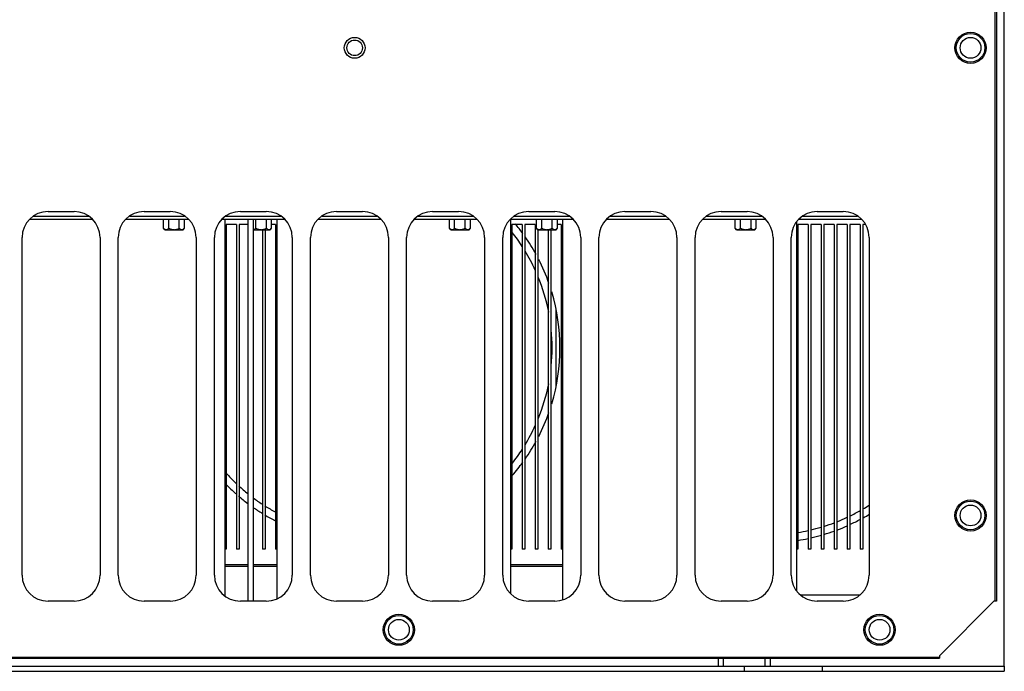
# Model space of a CAD drawing. Header units: millimetres. Extents: x 1117 to 38156, y -1945 to 7303.
# Tile 732 of 831: x 29157 to 29536, y 2358 to 2608. Entities that reach past the tile are written whole.
import ezdxf

# ---------------------------------------------------------------- set-up
doc = ezdxf.new("R2010")
doc.units = ezdxf.units.MM

msp = doc.modelspace()

# ---------------------------------------------------------------- linework, layer by layer
at = {"color": 7, "linetype": 'Continuous'}
for p, q in [((29536.195, 2359.525), (29536.195, 2829.525)), ((29532.695, 2384.525), (29532.695, 2804.525)), ((29533.195, 2804.525), (29533.195, 2384.525)), ((29161.227, 2531.525), (29185.163, 2531.525)), ((29162.631, 2532.775), (29183.759, 2532.775)), ((29168.195, 2534.525), (29178.195, 2534.525)), ((29198.227, 2531.525), (29222.163, 2531.525)), ((29199.631, 2532.775), (29220.759, 2532.775)), ((29205.195, 2534.525), (29215.195, 2534.525)), ((29212.654, 2528.066), (29212.654, 2531.525)), ((29214.674, 2528.066), (29214.674, 2531.525)), ((29218.716, 2528.066), (29218.716, 2531.525)), ((29220.736, 2528.066), (29220.736, 2531.525)), ((29235.227, 2531.525), (29259.163, 2531.525)), ((29236.195, 2531.525), (29236.195, 2386.556)), ((29236.631, 2532.775), (29257.759, 2532.775)), ((29242.195, 2534.525), (29252.195, 2534.525)), ((29245.195, 2384.525), (29245.195, 2531.525)), ((29247.195, 2531.525), (29247.195, 2384.525)), ((29248.174, 2528.066), (29248.174, 2531.525)), ((29252.216, 2528.066), (29252.216, 2531.525)), ((29254.236, 2528.066), (29254.236, 2531.525)), ((29256.195, 2531.525), (29256.195, 2385.478)), ((29272.227, 2531.525), (29296.163, 2531.525)), ((29273.631, 2532.775), (29294.759, 2532.775)), ((29279.195, 2534.525), (29289.195, 2534.525)), ((29309.227, 2531.525), (29333.163, 2531.525)), ((29310.631, 2532.775), (29331.759, 2532.775)), ((29316.195, 2534.525), (29326.195, 2534.525)), ((29322.654, 2528.066), (29322.654, 2531.525)), ((29324.674, 2528.066), (29324.674, 2531.525)), ((29328.716, 2528.066), (29328.716, 2531.525)), ((29330.736, 2528.066), (29330.736, 2531.525)), ((29346.195, 2531.493), (29346.195, 2387.556)), ((29346.227, 2531.525), (29370.163, 2531.525)), ((29347.631, 2532.775), (29368.759, 2532.775)), ((29353.195, 2534.525), (29363.195, 2534.525)), ((29356.154, 2528.066), (29356.154, 2531.525)), ((29358.174, 2528.066), (29358.174, 2531.525)), ((29362.216, 2528.066), (29362.216, 2531.525)), ((29364.236, 2528.066), (29364.236, 2531.525)), ((29366.195, 2531.525), (29366.195, 2385)), ((29383.227, 2531.525), (29407.163, 2531.525)), ((29384.631, 2532.775), (29405.759, 2532.775)), ((29390.195, 2534.525), (29400.195, 2534.525)), ((29420.227, 2531.525), (29444.163, 2531.525)), ((29421.631, 2532.775), (29442.759, 2532.775)), ((29427.195, 2534.525), (29437.195, 2534.525)), ((29432.654, 2528.066), (29432.654, 2531.525)), ((29434.674, 2528.066), (29434.674, 2531.525)), ((29438.716, 2528.066), (29438.716, 2531.525)), ((29440.736, 2528.066), (29440.736, 2531.525)), ((29457.227, 2531.525), (29481.163, 2531.525)), ((29458.631, 2532.775), (29479.759, 2532.775)), ((29464.195, 2534.525), (29474.195, 2534.525)), ((29213.195, 2527.525), (29212.654, 2528.066)), ((29213.195, 2527.525), (29220.195, 2527.525)), ((29220.195, 2527.525), (29220.736, 2528.066)), ((29240.695, 2529.525), (29236.695, 2529.525)), ((29236.695, 2529.525), (29236.695, 2404.525)), ((29240.695, 2529.525), (29240.695, 2404.525)), ((29245.195, 2529.525), (29241.695, 2529.525)), ((29241.695, 2529.525), (29241.695, 2404.525)), ((29247.195, 2527.525), (29253.695, 2527.525)), ((29250.695, 2527.525), (29250.695, 2404.525)), ((29251.695, 2527.525), (29251.695, 2404.525)), ((29253.695, 2527.525), (29254.236, 2528.066)), ((29255.695, 2529.525), (29254.236, 2529.525)), ((29255.695, 2529.525), (29255.695, 2404.525)), ((29323.195, 2527.525), (29322.654, 2528.066)), ((29323.195, 2527.525), (29330.195, 2527.525)), ((29330.195, 2527.525), (29330.736, 2528.066)), ((29350.695, 2529.525), (29346.695, 2529.525)), ((29346.695, 2529.525), (29346.695, 2404.525)), ((29350.695, 2529.525), (29350.695, 2404.525)), ((29355.695, 2529.525), (29351.695, 2529.525)), ((29351.695, 2529.525), (29351.695, 2404.525)), ((29355.695, 2529.525), (29355.695, 2404.525)), ((29356.695, 2527.525), (29356.154, 2528.066)), ((29356.695, 2527.525), (29363.695, 2527.525)), ((29356.695, 2527.525), (29356.695, 2404.525)), ((29360.695, 2527.525), (29360.695, 2404.525)), ((29361.695, 2527.525), (29361.695, 2404.525)), ((29363.695, 2527.525), (29364.236, 2528.066)), ((29365.695, 2529.525), (29364.236, 2529.525)), ((29365.695, 2529.525), (29365.695, 2404.525)), ((29433.195, 2527.525), (29432.654, 2528.066)), ((29433.195, 2527.525), (29440.195, 2527.525)), ((29440.195, 2527.525), (29440.736, 2528.066)), ((29456.195, 2530.493), (29456.195, 2388.556)), ((29460.695, 2529.525), (29456.695, 2529.525)), ((29456.695, 2529.525), (29456.695, 2404.525)), ((29460.695, 2529.525), (29460.695, 2404.525)), ((29465.695, 2529.525), (29461.695, 2529.525)), ((29461.695, 2529.525), (29461.695, 2404.525)), ((29465.695, 2529.525), (29465.695, 2404.525)), ((29470.695, 2529.525), (29466.695, 2529.525)), ((29466.695, 2529.525), (29466.695, 2404.525)), ((29470.695, 2529.525), (29470.695, 2404.525)), ((29475.695, 2529.525), (29471.695, 2529.525)), ((29471.695, 2529.525), (29471.695, 2404.525)), ((29475.695, 2529.525), (29475.695, 2404.525)), ((29480.695, 2529.525), (29476.695, 2529.525)), ((29476.695, 2529.525), (29476.695, 2404.525)), ((29480.695, 2529.525), (29480.695, 2404.525)), ((29482.732, 2529.525), (29481.695, 2529.525)), ((29481.695, 2529.525), (29481.695, 2404.525)), ((29158.195, 2394.525), (29158.195, 2524.525)), ((29188.195, 2524.525), (29188.195, 2394.525)), ((29195.195, 2394.525), (29195.195, 2524.525)), ((29225.195, 2524.525), (29225.195, 2394.525)), ((29232.195, 2394.525), (29232.195, 2524.525)), ((29262.195, 2524.525), (29262.195, 2394.525)), ((29269.195, 2394.525), (29269.195, 2524.525)), ((29299.195, 2524.525), (29299.195, 2394.525)), ((29306.195, 2394.525), (29306.195, 2524.525)), ((29336.195, 2524.525), (29336.195, 2394.525)), ((29343.195, 2394.525), (29343.195, 2524.525)), ((29373.195, 2524.525), (29373.195, 2394.525)), ((29380.195, 2394.525), (29380.195, 2524.525)), ((29410.195, 2524.525), (29410.195, 2394.525)), ((29417.195, 2394.525), (29417.195, 2524.525)), ((29447.195, 2524.525), (29447.195, 2394.525)), ((29454.195, 2394.525), (29454.195, 2524.525)), ((29484.195, 2524.525), (29484.195, 2394.525)), ((29363.695, 2467.199), (29363.695, 2496.85)), ((29236.695, 2404.525), (29236.195, 2404.525)), ((29241.695, 2404.525), (29240.695, 2404.525)), ((29251.695, 2404.525), (29250.695, 2404.525)), ((29256.195, 2404.525), (29255.695, 2404.525)), ((29346.695, 2404.525), (29346.195, 2404.525)), ((29351.695, 2404.525), (29350.695, 2404.525)), ((29356.695, 2404.525), (29355.695, 2404.525)), ((29361.695, 2404.525), (29360.695, 2404.525)), ((29366.195, 2404.525), (29365.695, 2404.525)), ((29456.695, 2404.525), (29456.195, 2404.525)), ((29461.695, 2404.525), (29460.695, 2404.525)), ((29466.695, 2404.525), (29465.695, 2404.525)), ((29471.695, 2404.525), (29470.695, 2404.525)), ((29476.695, 2404.525), (29475.695, 2404.525)), ((29481.695, 2404.525), (29480.695, 2404.525)), ((29245.195, 2398.525), (29236.195, 2398.525)), ((29256.195, 2398.525), (29247.195, 2398.525)), ((29366.195, 2398.525), (29346.195, 2398.525)), ((29245.195, 2397.88), (29236.195, 2397.88)), ((29256.195, 2397.88), (29247.195, 2397.88)), ((29366.195, 2397.88), (29346.195, 2397.88)), ((29178.195, 2384.525), (29168.195, 2384.525)), ((29215.195, 2384.525), (29205.195, 2384.525)), ((29252.195, 2384.525), (29242.195, 2384.525)), ((29289.195, 2384.525), (29279.195, 2384.525)), ((29326.195, 2384.525), (29316.195, 2384.525)), ((29363.195, 2384.525), (29353.195, 2384.525)), ((29400.195, 2384.525), (29390.195, 2384.525)), ((29437.195, 2384.525), (29427.195, 2384.525)), ((29457.727, 2387.025), (29480.663, 2387.025)), ((29474.195, 2384.525), (29464.195, 2384.525)), ((29532.195, 2384.525), (29511.195, 2363.525)), ((29533.195, 2384.525), (29532.195, 2384.525)), ((28761.195, 2363.025), (29511.195, 2363.025)), ((28761.195, 2362.525), (29511.195, 2362.525)), ((29426.195, 2359.525), (29426.195, 2362.525)), ((29428.195, 2359.525), (29428.195, 2362.525)), ((29444.195, 2359.525), (29444.195, 2362.525)), ((29446.195, 2359.525), (29446.195, 2362.525)), ((29511.195, 2363.525), (29511.195, 2362.525)), ((28736.195, 2359.525), (29536.195, 2359.525)), ((28736.195, 2357.525), (29536.195, 2357.525)), ((29436.195, 2357.525), (29436.195, 2359.525)), ((29466.195, 2357.525), (29466.195, 2359.525)), ((29536.195, 2359.525), (29536.195, 2357.525))]:
    msp.add_line(p, q, dxfattribs=at)
for centre, radius in [((29523.195, 2597.525), 6), ((29286.195, 2597.525), 4), ((29286.195, 2597.525), 3), ((29523.195, 2597.525), 5.5), ((29523.195, 2597.525), 4), ((29523.195, 2417.525), 6), ((29523.195, 2417.525), 5.5), ((29523.195, 2417.525), 4), ((29303.195, 2373.525), 6), ((29303.195, 2373.525), 5.5), ((29303.195, 2373.525), 4), ((29488.195, 2373.525), 6), ((29488.195, 2373.525), 5.5), ((29488.195, 2373.525), 4)]:
    msp.add_circle(centre, radius, dxfattribs=at)
for centre, radius, start, end in [((29168.195, 2524.525), 10, 90, 180), ((29178.195, 2524.525), 10, 0, 90), ((29205.195, 2524.525), 10, 90, 180), ((29215.195, 2524.525), 10, 0, 90), ((29242.195, 2524.525), 10, 90, 180), ((29252.195, 2524.525), 10, 0, 90), ((29279.195, 2524.525), 10, 90, 180), ((29289.195, 2524.525), 10, 0, 90), ((29316.195, 2524.525), 10, 90, 180), ((29326.195, 2524.525), 10, 0, 90), ((29353.195, 2524.525), 10, 90, 180), ((29363.195, 2524.525), 10, 0, 90), ((29390.195, 2524.525), 10, 90, 180), ((29400.195, 2524.525), 10, 0, 90), ((29427.195, 2524.525), 10, 90, 180), ((29437.195, 2524.525), 10, 0, 90), ((29464.195, 2524.525), 10, 90, 180), ((29474.195, 2524.525), 10, 0, 90), ((29290.195, 2482.025), 75, 35.98679, 39.5235), ((29290.195, 2482.025), 72, 32.82064, 38.13672), ((29290.195, 2482.025), 75, 28.65518, 34.7826), ((29290.195, 2482.025), 72, 24.53065, 31.18215), ((29290.195, 2482.025), 75, 19.31963, 27.02678), ((29290.195, 2482.025), 72, 11.05619, 22.25158), ((29290.195, 2482.025), 75, 343.32351, 16.67659), ((29290.195, 2482.025), 72, 354.41786, 5.58214), ((29290.195, 2482.025), 72, 337.74842, 348.94381), ((29290.195, 2482.025), 75, 332.9732, 340.68054), ((29290.195, 2482.025), 72, 328.81785, 335.46935), ((29290.195, 2482.025), 75, 325.21738, 331.3449), ((29290.195, 2482.025), 72, 321.86328, 327.17936), ((29290.195, 2482.025), 75, 319.17733, 324.01325), ((29290.195, 2482.025), 72, 221.93854, 226.44395), ((29290.195, 2482.025), 75, 224.43999, 228.49115), ((29290.195, 2482.025), 72, 227.5703, 231.2299), ((29290.195, 2482.025), 75, 229.48343, 232.95788), ((29290.195, 2482.025), 72, 233.21968, 236.7018), ((29445.195, 2482.025), 72, 300.52567, 302.80076), ((29290.195, 2482.025), 75, 234.93714, 238.12415), ((29290.195, 2482.025), 75, 238.99164, 242.47074), ((29290.195, 2482.025), 72, 237.65943, 241.28923), ((29445.195, 2482.025), 72, 295.98841, 299.61822), ((29445.195, 2482.025), 75, 299.26991, 301.44237), ((29445.195, 2482.025), 72, 287.39666, 290.79685), ((29445.195, 2482.025), 72, 291.6469, 295.08096), ((29445.195, 2482.025), 75, 294.92131, 298.39964), ((29445.195, 2482.025), 72, 279.20338, 282.4637), ((29445.195, 2482.025), 75, 282.73772, 285.93935), ((29445.195, 2482.025), 72, 283.27877, 286.54661), ((29445.195, 2482.025), 75, 286.74145, 289.94725), ((29445.195, 2482.025), 75, 290.74647, 294.0544), ((29445.195, 2482.025), 75, 278.85678, 281.94057), ((29168.195, 2394.525), 10, 180, 270), ((29178.195, 2394.525), 10, 270, 0), ((29205.195, 2394.525), 10, 180, 270), ((29215.195, 2394.525), 10, 270, 0), ((29242.195, 2394.525), 10, 180, 270), ((29252.195, 2394.525), 10, 270, 0), ((29279.195, 2394.525), 10, 180, 270), ((29289.195, 2394.525), 10, 270, 0), ((29316.195, 2394.525), 10, 180, 270), ((29326.195, 2394.525), 10, 270, 0), ((29353.195, 2394.525), 10, 180, 270), ((29363.195, 2394.525), 10, 270, 0), ((29390.195, 2394.525), 10, 180, 270), ((29400.195, 2394.525), 10, 270, 0), ((29427.195, 2394.525), 10, 180, 270), ((29437.195, 2394.525), 10, 270, 0), ((29464.195, 2394.525), 10, 180, 270), ((29474.195, 2394.525), 10, 270, 0)]:
    msp.add_arc(centre, radius, start, end, dxfattribs=at)
for points, knots in [([(29212.654, 2528.066), (29212.73, 2527.99), (29212.884, 2527.848), (29213.132, 2527.672), (29213.392, 2527.553), (29213.575, 2527.525), (29213.664, 2527.525)], [0, 0, 0, 0, 0.2761053, 0.5341568, 0.773555, 1, 1, 1, 1]), ([(29213.664, 2527.525), (29213.753, 2527.525), (29213.936, 2527.553), (29214.196, 2527.672), (29214.444, 2527.848), (29214.598, 2527.99), (29214.674, 2528.066)], [0, 0, 0, 0, 0.226435, 0.4658358, 0.7238902, 1, 1, 1, 1]), ([(29214.674, 2528.066), (29214.832, 2527.987), (29215.152, 2527.841), (29215.651, 2527.666), (29216.167, 2527.551), (29216.519, 2527.525), (29216.695, 2527.525)], [0, 0, 0, 0, 0.2500475, 0.5000644, 0.7500471, 1, 1, 1, 1]), ([(29216.695, 2527.525), (29216.871, 2527.525), (29217.223, 2527.551), (29217.739, 2527.666), (29218.238, 2527.841), (29218.558, 2527.987), (29218.716, 2528.066)], [0, 0, 0, 0, 0.249943, 0.499926, 0.7499415, 1, 1, 1, 1]), ([(29218.716, 2528.066), (29218.792, 2527.99), (29218.946, 2527.848), (29219.194, 2527.672), (29219.454, 2527.553), (29219.637, 2527.525), (29219.726, 2527.525)], [0, 0, 0, 0, 0.2761053, 0.5341568, 0.773555, 1, 1, 1, 1]), ([(29219.726, 2527.525), (29219.815, 2527.525), (29219.998, 2527.553), (29220.258, 2527.672), (29220.506, 2527.848), (29220.66, 2527.99), (29220.736, 2528.066)], [0, 0, 0, 0, 0.226435, 0.4658358, 0.7238902, 1, 1, 1, 1]), ([(29247.195, 2527.525), (29247.281, 2527.528), (29247.459, 2527.562), (29247.71, 2527.681), (29247.95, 2527.854), (29248.1, 2527.992), (29248.174, 2528.066)], [0, 0, 0, 0, 0.2265437, 0.4664584, 0.7245305, 1, 1, 1, 1]), ([(29248.174, 2528.066), (29248.332, 2527.987), (29248.652, 2527.841), (29249.151, 2527.666), (29249.667, 2527.551), (29250.019, 2527.525), (29250.195, 2527.525)], [0, 0, 0, 0, 0.2500475, 0.5000644, 0.7500471, 1, 1, 1, 1]), ([(29250.195, 2527.525), (29250.371, 2527.525), (29250.723, 2527.551), (29251.239, 2527.666), (29251.738, 2527.841), (29252.058, 2527.987), (29252.216, 2528.066)], [0, 0, 0, 0, 0.249943, 0.499926, 0.7499415, 1, 1, 1, 1]), ([(29252.216, 2528.066), (29252.292, 2527.99), (29252.446, 2527.848), (29252.694, 2527.672), (29252.954, 2527.553), (29253.137, 2527.525), (29253.226, 2527.525)], [0, 0, 0, 0, 0.2761053, 0.5341568, 0.773555, 1, 1, 1, 1]), ([(29253.226, 2527.525), (29253.315, 2527.525), (29253.498, 2527.553), (29253.758, 2527.672), (29254.006, 2527.848), (29254.16, 2527.99), (29254.236, 2528.066)], [0, 0, 0, 0, 0.226435, 0.4658358, 0.7238902, 1, 1, 1, 1]), ([(29322.654, 2528.066), (29322.73, 2527.99), (29322.884, 2527.848), (29323.132, 2527.672), (29323.392, 2527.553), (29323.575, 2527.525), (29323.664, 2527.525)], [0, 0, 0, 0, 0.2761053, 0.5341568, 0.773555, 1, 1, 1, 1]), ([(29323.664, 2527.525), (29323.753, 2527.525), (29323.936, 2527.553), (29324.196, 2527.672), (29324.444, 2527.848), (29324.598, 2527.99), (29324.674, 2528.066)], [0, 0, 0, 0, 0.226435, 0.4658358, 0.7238902, 1, 1, 1, 1]), ([(29324.674, 2528.066), (29324.832, 2527.987), (29325.152, 2527.841), (29325.651, 2527.666), (29326.167, 2527.551), (29326.519, 2527.525), (29326.695, 2527.525)], [0, 0, 0, 0, 0.2500475, 0.5000644, 0.7500471, 1, 1, 1, 1]), ([(29326.695, 2527.525), (29326.871, 2527.525), (29327.223, 2527.551), (29327.739, 2527.666), (29328.238, 2527.841), (29328.558, 2527.987), (29328.716, 2528.066)], [0, 0, 0, 0, 0.249943, 0.499926, 0.7499415, 1, 1, 1, 1]), ([(29328.716, 2528.066), (29328.792, 2527.99), (29328.946, 2527.848), (29329.194, 2527.672), (29329.454, 2527.553), (29329.637, 2527.525), (29329.726, 2527.525)], [0, 0, 0, 0, 0.2761053, 0.5341568, 0.773555, 1, 1, 1, 1]), ([(29329.726, 2527.525), (29329.815, 2527.525), (29329.998, 2527.553), (29330.258, 2527.672), (29330.506, 2527.848), (29330.66, 2527.99), (29330.736, 2528.066)], [0, 0, 0, 0, 0.226435, 0.4658358, 0.7238902, 1, 1, 1, 1]), ([(29356.154, 2528.066), (29356.23, 2527.99), (29356.384, 2527.848), (29356.632, 2527.672), (29356.892, 2527.553), (29357.075, 2527.525), (29357.164, 2527.525)], [0, 0, 0, 0, 0.2761053, 0.5341568, 0.773555, 1, 1, 1, 1]), ([(29357.164, 2527.525), (29357.253, 2527.525), (29357.436, 2527.553), (29357.696, 2527.672), (29357.944, 2527.848), (29358.098, 2527.99), (29358.174, 2528.066)], [0, 0, 0, 0, 0.226435, 0.4658358, 0.7238902, 1, 1, 1, 1]), ([(29358.174, 2528.066), (29358.332, 2527.987), (29358.652, 2527.841), (29359.151, 2527.666), (29359.667, 2527.551), (29360.019, 2527.525), (29360.195, 2527.525)], [0, 0, 0, 0, 0.2500475, 0.5000644, 0.7500471, 1, 1, 1, 1]), ([(29360.195, 2527.525), (29360.371, 2527.525), (29360.723, 2527.551), (29361.239, 2527.666), (29361.738, 2527.841), (29362.058, 2527.987), (29362.216, 2528.066)], [0, 0, 0, 0, 0.249943, 0.499926, 0.7499415, 1, 1, 1, 1]), ([(29362.216, 2528.066), (29362.292, 2527.99), (29362.446, 2527.848), (29362.694, 2527.672), (29362.954, 2527.553), (29363.137, 2527.525), (29363.226, 2527.525)], [0, 0, 0, 0, 0.2761053, 0.5341568, 0.773555, 1, 1, 1, 1]), ([(29363.226, 2527.525), (29363.315, 2527.525), (29363.498, 2527.553), (29363.758, 2527.672), (29364.006, 2527.848), (29364.16, 2527.99), (29364.236, 2528.066)], [0, 0, 0, 0, 0.226435, 0.4658358, 0.7238902, 1, 1, 1, 1]), ([(29432.654, 2528.066), (29432.73, 2527.99), (29432.884, 2527.848), (29433.132, 2527.672), (29433.392, 2527.553), (29433.575, 2527.525), (29433.664, 2527.525)], [0, 0, 0, 0, 0.2761053, 0.5341568, 0.773555, 1, 1, 1, 1]), ([(29433.664, 2527.525), (29433.753, 2527.525), (29433.936, 2527.553), (29434.196, 2527.672), (29434.444, 2527.848), (29434.598, 2527.99), (29434.674, 2528.066)], [0, 0, 0, 0, 0.226435, 0.4658358, 0.7238902, 1, 1, 1, 1]), ([(29434.674, 2528.066), (29434.832, 2527.987), (29435.152, 2527.841), (29435.651, 2527.666), (29436.167, 2527.551), (29436.519, 2527.525), (29436.695, 2527.525)], [0, 0, 0, 0, 0.2500475, 0.5000644, 0.7500471, 1, 1, 1, 1]), ([(29436.695, 2527.525), (29436.871, 2527.525), (29437.223, 2527.551), (29437.739, 2527.666), (29438.238, 2527.841), (29438.558, 2527.987), (29438.716, 2528.066)], [0, 0, 0, 0, 0.249943, 0.499926, 0.7499415, 1, 1, 1, 1]), ([(29438.716, 2528.066), (29438.792, 2527.99), (29438.946, 2527.848), (29439.194, 2527.672), (29439.454, 2527.553), (29439.637, 2527.525), (29439.726, 2527.525)], [0, 0, 0, 0, 0.2761053, 0.5341568, 0.773555, 1, 1, 1, 1]), ([(29439.726, 2527.525), (29439.815, 2527.525), (29439.998, 2527.553), (29440.258, 2527.672), (29440.506, 2527.848), (29440.66, 2527.99), (29440.736, 2528.066)], [0, 0, 0, 0, 0.226435, 0.4658358, 0.7238902, 1, 1, 1, 1])]:
    msp.add_open_spline(points, degree=3, knots=knots, dxfattribs=at)

doc.saveas('drawing.dxf')
